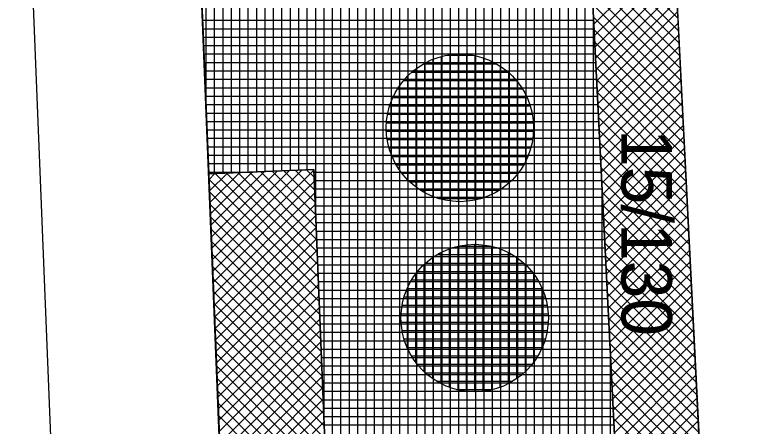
# Model space of a CAD drawing. Extents: x -565346 to -564154, y -1097386 to -1095620.
# Drawn here: x -564346.67 to -564328.86, y -1095728.36 to -1095718.59 of the extents above; entities that cross this region are included whole.
import ezdxf

# ---------------------------------------------------------------- set-up
doc = ezdxf.new("R2010")
doc.units = 0
for name, color, linetype in [('Vrstva 1', 7, 'Continuous'), ('Vrstva 13', 7, 'Continuous'), ('Vrstva 40', 7, 'Continuous'), ('Vrstva 41', 7, 'Continuous'), ('Vrstva 42', 7, 'Continuous'), ('Vrstva 43', 7, 'Continuous'), ('Vrstva 44', 7, 'Continuous')]:
    doc.layers.add(name, color=color, linetype=linetype)

msp = doc.modelspace()

# ---------------------------------------------------------------- linework, layer by layer
at = {"layer": 'Vrstva 1'}
for p, q in [((-564338.22, -1095817.34), (-564343.82, -1095679.33)), ((-564346.67, -1095707.8), (-564343.14, -1095794.87))]:
    msp.add_line(p, q, dxfattribs=at)
at = {"layer": 'Vrstva 13'}
msp.add_line((-564332.8, -1095681.44), (-564330.25, -1095732.13), dxfattribs=at)
at = {"layer": 'Vrstva 41'}
for points in [[(-564331.946, -1095698.419), (-564333.943, -1095698.519), (-564332.25, -1095732.172), (-564331.552, -1095765.483), (-564329.554, -1095765.383), (-564330.25, -1095732.13)], [(-564339.576, -1095722.251), (-564342.067, -1095722.352), (-564338.22, -1095817.34), (-564334.985, -1095897.209), (-564332.487, -1095897.108), (-564335.722, -1095817.239)]]:
    msp.add_lwpolyline(points, close=True, dxfattribs=at)
at = {"layer": 'Vrstva 42'}
for p, q in [((-564333.036, -1095716.552), (-564330.928, -1095718.661)), ((-564333.021, -1095716.85), (-564330.913, -1095718.959)), ((-564331.016, -1095716.897), (-564332.923, -1095718.803)), ((-564333.006, -1095717.148), (-564330.898, -1095719.256)), ((-564331.003, -1095717.167), (-564332.909, -1095719.073)), ((-564332.991, -1095717.446), (-564330.883, -1095719.554)), ((-564330.989, -1095717.436), (-564332.895, -1095719.342)), ((-564332.976, -1095717.744), (-564330.868, -1095719.852)), ((-564330.976, -1095717.705), (-564332.882, -1095719.611)), ((-564330.962, -1095717.974), (-564332.868, -1095719.881)), ((-564332.961, -1095718.042), (-564330.853, -1095720.15)), ((-564332.946, -1095718.339), (-564330.838, -1095720.448)), ((-564330.949, -1095718.244), (-564332.855, -1095720.15)), ((-564330.935, -1095718.513), (-564332.841, -1095720.419)), ((-564332.931, -1095718.637), (-564330.823, -1095720.745)), ((-564330.921, -1095718.782), (-564332.828, -1095720.689)), ((-564332.916, -1095718.935), (-564330.808, -1095721.043)), ((-564330.908, -1095719.052), (-564332.814, -1095720.958)), ((-564332.901, -1095719.233), (-564330.793, -1095721.341)), ((-564330.894, -1095719.321), (-564332.801, -1095721.227)), ((-564332.886, -1095719.531), (-564330.778, -1095721.639)), ((-564330.881, -1095719.59), (-564332.787, -1095721.496)), ((-564332.871, -1095719.829), (-564330.763, -1095721.937)), ((-564330.867, -1095719.859), (-564332.774, -1095721.766)), ((-564332.856, -1095720.126), (-564330.748, -1095722.235)), ((-564330.854, -1095720.129), (-564332.76, -1095722.035)), ((-564332.841, -1095720.424), (-564330.733, -1095722.532)), ((-564330.84, -1095720.398), (-564332.746, -1095722.304)), ((-564330.827, -1095720.667), (-564332.733, -1095722.574)), ((-564332.826, -1095720.722), (-564330.718, -1095722.83)), ((-564332.811, -1095721.02), (-564330.703, -1095723.128)), ((-564330.813, -1095720.937), (-564332.719, -1095722.843)), ((-564330.8, -1095721.206), (-564332.706, -1095723.112)), ((-564332.796, -1095721.318), (-564330.688, -1095723.426)), ((-564330.786, -1095721.475), (-564332.692, -1095723.382)), ((-564332.781, -1095721.616), (-564330.673, -1095723.724)), ((-564330.772, -1095721.745), (-564332.679, -1095723.651)), ((-564332.766, -1095721.913), (-564330.658, -1095724.022)), ((-564330.759, -1095722.014), (-564332.665, -1095723.92)), ((-564341.037, -1095722.31), (-564342.029, -1095723.302)), ((-564340.742, -1095722.298), (-564342.018, -1095723.574)), ((-564340.447, -1095722.286), (-564342.007, -1095723.846)), ((-564340.152, -1095722.274), (-564341.996, -1095724.118)), ((-564339.858, -1095722.262), (-564341.985, -1095724.39)), ((-564339.576, -1095722.263), (-564341.974, -1095724.662)), ((-564341.105, -1095722.313), (-564339.509, -1095723.909)), ((-564340.833, -1095722.302), (-564339.521, -1095723.615)), ((-564340.561, -1095722.291), (-564339.533, -1095723.32)), ((-564340.29, -1095722.28), (-564339.545, -1095723.025)), ((-564340.018, -1095722.269), (-564339.557, -1095722.73)), ((-564339.746, -1095722.258), (-564339.569, -1095722.435)), ((-564332.751, -1095722.211), (-564330.643, -1095724.319)), ((-564330.745, -1095722.283), (-564332.652, -1095724.189)), ((-564341.921, -1095722.346), (-564342.062, -1095722.487)), ((-564342.062, -1095722.488), (-564339.461, -1095725.089)), ((-564341.627, -1095722.334), (-564342.051, -1095722.759)), ((-564341.332, -1095722.322), (-564342.04, -1095723.031)), ((-564341.92, -1095722.346), (-564339.473, -1095724.794)), ((-564341.649, -1095722.335), (-564339.485, -1095724.499)), ((-564341.377, -1095722.324), (-564339.497, -1095724.204)), ((-564339.564, -1095722.535), (-564341.963, -1095724.933)), ((-564332.736, -1095722.509), (-564330.628, -1095724.617)), ((-564330.732, -1095722.552), (-564332.638, -1095724.459)), ((-564342.05, -1095722.782), (-564339.449, -1095725.383)), ((-564339.553, -1095722.807), (-564341.952, -1095725.205)), ((-564332.721, -1095722.807), (-564330.613, -1095724.915)), ((-564330.718, -1095722.822), (-564332.624, -1095724.728)), ((-564342.038, -1095723.077), (-564339.437, -1095725.678)), ((-564339.542, -1095723.079), (-564341.941, -1095725.477)), ((-564332.706, -1095723.105), (-564330.598, -1095725.213)), ((-564330.705, -1095723.091), (-564332.611, -1095724.997)), ((-564342.026, -1095723.372), (-564339.425, -1095725.973)), ((-564339.531, -1095723.35), (-564341.93, -1095725.749)), ((-564330.691, -1095723.36), (-564332.597, -1095725.267)), ((-564332.691, -1095723.402), (-564330.583, -1095725.511)), ((-564342.014, -1095723.667), (-564339.413, -1095726.268)), ((-564339.52, -1095723.622), (-564341.919, -1095726.021)), ((-564332.676, -1095723.7), (-564330.568, -1095725.808)), ((-564330.678, -1095723.63), (-564332.584, -1095725.536)), ((-564339.509, -1095723.894), (-564341.908, -1095726.293)), ((-564330.664, -1095723.899), (-564332.57, -1095725.805)), ((-564342.002, -1095723.961), (-564339.401, -1095726.563)), ((-564332.661, -1095723.998), (-564330.553, -1095726.106)), ((-564341.99, -1095724.256), (-564339.389, -1095726.857)), ((-564339.498, -1095724.166), (-564341.897, -1095726.564)), ((-564330.651, -1095724.168), (-564332.557, -1095726.074)), ((-564339.487, -1095724.438), (-564341.886, -1095726.836)), ((-564332.646, -1095724.296), (-564330.538, -1095726.404)), ((-564330.637, -1095724.438), (-564332.543, -1095726.344)), ((-564341.978, -1095724.551), (-564339.377, -1095727.152)), ((-564332.631, -1095724.594), (-564330.523, -1095726.702)), ((-564339.476, -1095724.71), (-564341.875, -1095727.108)), ((-564330.623, -1095724.707), (-564332.53, -1095726.613)), ((-564341.966, -1095724.846), (-564339.365, -1095727.447)), ((-564339.465, -1095724.981), (-564341.864, -1095727.38)), ((-564332.616, -1095724.892), (-564330.508, -1095727)), ((-564330.61, -1095724.976), (-564332.516, -1095726.882)), ((-564341.954, -1095725.141), (-564339.353, -1095727.742)), ((-564339.454, -1095725.253), (-564341.853, -1095727.652)), ((-564332.601, -1095725.189), (-564330.493, -1095727.298)), ((-564330.596, -1095725.245), (-564332.503, -1095727.152)), ((-564341.943, -1095725.435), (-564339.341, -1095728.037)), ((-564332.586, -1095725.487), (-564330.478, -1095727.595)), ((-564330.583, -1095725.515), (-564332.489, -1095727.421)), ((-564339.443, -1095725.525), (-564341.842, -1095727.924)), ((-564341.931, -1095725.73), (-564339.329, -1095728.331)), ((-564339.432, -1095725.797), (-564341.831, -1095728.195)), ((-564332.571, -1095725.785), (-564330.463, -1095727.893)), ((-564330.569, -1095725.784), (-564332.475, -1095727.69)), ((-564341.919, -1095726.025), (-564339.317, -1095728.626)), ((-564330.556, -1095726.053), (-564332.462, -1095727.96)), ((-564339.421, -1095726.069), (-564341.82, -1095728.467)), ((-564332.556, -1095726.083), (-564330.448, -1095728.191)), ((-564341.907, -1095726.32), (-564339.305, -1095728.921)), ((-564339.41, -1095726.34), (-564341.809, -1095728.739)), ((-564332.541, -1095726.381), (-564330.433, -1095728.489)), ((-564330.542, -1095726.323), (-564332.448, -1095728.229)), ((-564341.895, -1095726.615), (-564339.293, -1095729.216)), ((-564339.399, -1095726.612), (-564341.798, -1095729.011)), ((-564332.526, -1095726.679), (-564330.418, -1095728.787)), ((-564330.529, -1095726.592), (-564332.435, -1095728.498)), ((-564341.883, -1095726.909), (-564339.281, -1095729.511)), ((-564339.388, -1095726.884), (-564341.787, -1095729.283)), ((-564330.515, -1095726.861), (-564332.421, -1095728.767)), ((-564332.511, -1095726.976), (-564330.403, -1095729.085)), ((-564341.871, -1095727.204), (-564339.269, -1095729.806)), ((-564339.377, -1095727.156), (-564341.776, -1095729.555)), ((-564332.496, -1095727.274), (-564330.388, -1095729.382)), ((-564330.502, -1095727.13), (-564332.408, -1095729.037)), ((-564339.366, -1095727.428), (-564341.765, -1095729.826)), ((-564330.488, -1095727.4), (-564332.394, -1095729.306)), ((-564341.859, -1095727.499), (-564339.258, -1095730.1)), ((-564332.481, -1095727.572), (-564330.373, -1095729.68)), ((-564341.847, -1095727.794), (-564339.246, -1095730.395)), ((-564339.355, -1095727.699), (-564341.754, -1095730.098)), ((-564330.474, -1095727.669), (-564332.381, -1095729.575)), ((-564339.344, -1095727.971), (-564341.743, -1095730.37)), ((-564332.466, -1095727.87), (-564330.358, -1095729.978)), ((-564330.461, -1095727.938), (-564332.367, -1095729.845)), ((-564341.835, -1095728.088), (-564339.234, -1095730.69)), ((-564332.451, -1095728.168), (-564330.343, -1095730.276)), ((-564339.333, -1095728.243), (-564341.732, -1095730.642)), ((-564330.447, -1095728.208), (-564332.354, -1095730.114))]:
    msp.add_line(p, q, dxfattribs=at)
at = {"layer": 'Vrstva 43'}
for p, q in [((-564334.33, -1095851.649), (-564334.33, -1095676.348)), ((-564334.13, -1095856.582), (-564334.13, -1095676.285)), ((-564334.93, -1095836.849), (-564334.93, -1095676.537)), ((-564334.73, -1095841.782), (-564334.73, -1095676.474)), ((-564334.53, -1095846.715), (-564334.53, -1095676.411)), ((-564335.33, -1095826.983), (-564335.33, -1095676.662)), ((-564335.13, -1095831.916), (-564335.13, -1095676.599)), ((-564335.93, -1095812.183), (-564335.93, -1095676.851)), ((-564335.73, -1095817.116), (-564335.73, -1095676.788)), ((-564335.53, -1095822.049), (-564335.53, -1095676.725)), ((-564336.53, -1095797.383), (-564336.53, -1095677.039)), ((-564336.33, -1095802.317), (-564336.33, -1095676.977)), ((-564336.13, -1095807.25), (-564336.13, -1095676.914)), ((-564337.13, -1095782.584), (-564337.13, -1095677.228)), ((-564336.93, -1095787.517), (-564336.93, -1095677.165)), ((-564336.73, -1095792.45), (-564336.73, -1095677.102)), ((-564337.73, -1095767.784), (-564337.73, -1095677.416)), ((-564337.53, -1095772.718), (-564337.53, -1095677.354)), ((-564337.33, -1095777.651), (-564337.33, -1095677.291)), ((-564338.33, -1095752.985), (-564338.33, -1095677.605)), ((-564338.13, -1095757.918), (-564338.13, -1095677.542)), ((-564337.93, -1095762.851), (-564337.93, -1095677.479)), ((-564338.73, -1095743.118), (-564338.73, -1095677.731)), ((-564338.53, -1095748.052), (-564338.53, -1095677.668)), ((-564339.33, -1095728.319), (-564339.33, -1095677.919)), ((-564339.13, -1095733.252), (-564339.13, -1095677.856)), ((-564338.93, -1095738.185), (-564338.93, -1095677.794)), ((-564339.93, -1095722.265), (-564339.93, -1095678.108)), ((-564339.73, -1095722.257), (-564339.73, -1095678.045)), ((-564339.53, -1095723.386), (-564339.53, -1095677.982)), ((-564340.53, -1095722.29), (-564340.53, -1095678.296)), ((-564340.33, -1095722.282), (-564340.33, -1095678.233)), ((-564340.13, -1095722.274), (-564340.13, -1095678.171)), ((-564341.13, -1095722.314), (-564341.13, -1095678.485)), ((-564340.93, -1095722.306), (-564340.93, -1095678.422)), ((-564340.73, -1095722.298), (-564340.73, -1095678.359)), ((-564341.73, -1095722.339), (-564341.73, -1095678.673)), ((-564341.53, -1095722.33), (-564341.53, -1095678.61)), ((-564341.33, -1095722.322), (-564341.33, -1095678.548)), ((-564342.13, -1095720.816), (-564342.13, -1095678.799)), ((-564341.93, -1095722.347), (-564341.93, -1095678.736)), ((-564333.93, -1095861.515), (-564333.93, -1095698.777)), ((-564333.73, -1095866.448), (-564333.73, -1095702.753)), ((-564333.53, -1095871.381), (-564333.53, -1095706.728)), ((-564333.33, -1095876.315), (-564333.33, -1095710.704)), ((-564333.13, -1095881.248), (-564333.13, -1095714.68)), ((-564342.216, -1095718.71), (-564332.927, -1095718.71)), ((-564332.93, -1095886.181), (-564332.93, -1095718.655)), ((-564342.208, -1095718.91), (-564332.917, -1095718.91)), ((-564342.199, -1095719.11), (-564332.907, -1095719.11)), ((-564342.191, -1095719.31), (-564332.897, -1095719.31)), ((-564342.183, -1095719.51), (-564332.887, -1095719.51)), ((-564342.175, -1095719.71), (-564332.877, -1095719.71)), ((-564342.167, -1095719.91), (-564332.867, -1095719.91)), ((-564342.159, -1095720.11), (-564332.857, -1095720.11)), ((-564342.151, -1095720.31), (-564332.847, -1095720.31)), ((-564342.142, -1095720.51), (-564332.837, -1095720.51)), ((-564342.134, -1095720.71), (-564332.827, -1095720.71)), ((-564342.126, -1095720.91), (-564332.817, -1095720.91)), ((-564342.118, -1095721.11), (-564332.807, -1095721.11)), ((-564342.11, -1095721.31), (-564332.796, -1095721.31)), ((-564342.102, -1095721.51), (-564332.786, -1095721.51)), ((-564342.094, -1095721.71), (-564332.776, -1095721.71)), ((-564342.085, -1095721.91), (-564332.766, -1095721.91)), ((-564342.077, -1095722.11), (-564332.756, -1095722.11)), ((-564342.069, -1095722.31), (-564341.026, -1095722.31)), ((-564339.574, -1095722.31), (-564332.746, -1095722.31)), ((-564339.565, -1095722.51), (-564332.736, -1095722.51)), ((-564332.73, -1095891.114), (-564332.73, -1095722.631)), ((-564339.557, -1095722.71), (-564332.726, -1095722.71)), ((-564339.549, -1095722.91), (-564332.716, -1095722.91)), ((-564339.541, -1095723.11), (-564332.706, -1095723.11)), ((-564339.533, -1095723.31), (-564332.696, -1095723.31)), ((-564339.525, -1095723.51), (-564332.686, -1095723.51)), ((-564339.517, -1095723.71), (-564332.676, -1095723.71)), ((-564339.509, -1095723.91), (-564332.666, -1095723.91)), ((-564339.501, -1095724.11), (-564332.656, -1095724.11)), ((-564339.493, -1095724.31), (-564332.646, -1095724.31)), ((-564339.484, -1095724.51), (-564332.635, -1095724.51)), ((-564339.476, -1095724.71), (-564332.625, -1095724.71)), ((-564339.468, -1095724.91), (-564332.615, -1095724.91)), ((-564339.46, -1095725.11), (-564332.605, -1095725.11)), ((-564339.452, -1095725.31), (-564332.595, -1095725.31)), ((-564339.444, -1095725.51), (-564332.585, -1095725.51)), ((-564339.436, -1095725.71), (-564332.575, -1095725.71)), ((-564339.428, -1095725.91), (-564332.565, -1095725.91)), ((-564339.42, -1095726.11), (-564332.555, -1095726.11)), ((-564339.411, -1095726.31), (-564332.545, -1095726.31)), ((-564339.403, -1095726.51), (-564332.535, -1095726.51)), ((-564339.395, -1095726.71), (-564332.525, -1095726.71)), ((-564332.53, -1095896.047), (-564332.53, -1095726.606)), ((-564339.387, -1095726.91), (-564332.515, -1095726.91)), ((-564339.379, -1095727.11), (-564332.505, -1095727.11)), ((-564339.371, -1095727.31), (-564332.495, -1095727.31)), ((-564339.363, -1095727.51), (-564332.485, -1095727.51)), ((-564339.355, -1095727.71), (-564332.474, -1095727.71)), ((-564339.347, -1095727.91), (-564332.464, -1095727.91)), ((-564339.338, -1095728.11), (-564332.454, -1095728.11)), ((-564339.33, -1095728.31), (-564332.444, -1095728.31))]:
    msp.add_line(p, q, dxfattribs=at)
msp.add_lwpolyline([(-564328.86, -1095798.5), (-564329.554, -1095765.383), (-564331.552, -1095765.483), (-564332.25, -1095732.172), (-564333.943, -1095698.519), (-564331.946, -1095698.419), (-564332.8, -1095681.44), (-564332.14, -1095675.66), (-564343.82, -1095679.33), (-564342.067, -1095722.352), (-564339.576, -1095722.251), (-564332.487, -1095897.108)], dxfattribs=at)
at = {"layer": 'Vrstva 44'}
for p, q in [((-564336.74, -1095722.894), (-564336.74, -1095719.634)), ((-564336.54, -1095722.958), (-564336.54, -1095719.571)), ((-564336.402, -1095719.54), (-564335.815, -1095719.54)), ((-564336.34, -1095722.997), (-564336.34, -1095719.532)), ((-564336.14, -1095723.013), (-564336.14, -1095719.516)), ((-564335.94, -1095723.005), (-564335.94, -1095719.523)), ((-564335.74, -1095722.974), (-564335.74, -1095719.553)), ((-564335.54, -1095722.919), (-564335.54, -1095719.609)), ((-564336.96, -1095719.74), (-564335.247, -1095719.74)), ((-564336.94, -1095722.8), (-564336.94, -1095719.729)), ((-564335.34, -1095722.838), (-564335.34, -1095719.692)), ((-564335.14, -1095722.722), (-564335.14, -1095719.804)), ((-564337.246, -1095719.94), (-564334.962, -1095719.94)), ((-564337.14, -1095722.672), (-564337.14, -1095719.855)), ((-564334.94, -1095722.57), (-564334.94, -1095719.96)), ((-564337.443, -1095720.14), (-564334.763, -1095720.14)), ((-564337.34, -1095722.501), (-564337.34, -1095720.028)), ((-564334.74, -1095722.357), (-564334.74, -1095720.17)), ((-564337.589, -1095720.34), (-564334.62, -1095720.34)), ((-564337.54, -1095722.264), (-564337.54, -1095720.266)), ((-564334.54, -1095722.047), (-564334.54, -1095720.484)), ((-564337.74, -1095721.881), (-564337.74, -1095720.646)), ((-564337.697, -1095720.54), (-564334.512, -1095720.54)), ((-564337.772, -1095720.74), (-564334.435, -1095720.74)), ((-564337.822, -1095720.94), (-564334.386, -1095720.94)), ((-564337.849, -1095721.14), (-564334.361, -1095721.14)), ((-564337.852, -1095721.34), (-564334.357, -1095721.34)), ((-564337.831, -1095721.54), (-564334.377, -1095721.54)), ((-564337.786, -1095721.74), (-564334.421, -1095721.74)), ((-564337.717, -1095721.94), (-564334.492, -1095721.94)), ((-564337.619, -1095722.14), (-564334.591, -1095722.14)), ((-564337.482, -1095722.34), (-564334.726, -1095722.34)), ((-564337.301, -1095722.54), (-564334.908, -1095722.54)), ((-564337.043, -1095722.74), (-564335.166, -1095722.74)), ((-564336.607, -1095722.94), (-564335.607, -1095722.94)), ((-564336.15, -1095727.478), (-564336.15, -1095724.071)), ((-564336.144, -1095724.07), (-564335.362, -1095724.07)), ((-564335.95, -1095727.512), (-564335.95, -1095724.037)), ((-564335.75, -1095727.522), (-564335.75, -1095724.025)), ((-564335.55, -1095727.51), (-564335.55, -1095724.037)), ((-564335.35, -1095727.475), (-564335.35, -1095724.073)), ((-564336.646, -1095724.27), (-564334.863, -1095724.27)), ((-564336.55, -1095727.332), (-564336.55, -1095724.216)), ((-564336.35, -1095727.417), (-564336.35, -1095724.13)), ((-564335.15, -1095727.416), (-564335.15, -1095724.134)), ((-564334.95, -1095727.326), (-564334.95, -1095724.221)), ((-564336.75, -1095727.211), (-564336.75, -1095724.337)), ((-564334.75, -1095727.205), (-564334.75, -1095724.343)), ((-564336.95, -1095727.05), (-564336.95, -1095724.496)), ((-564336.919, -1095724.47), (-564334.59, -1095724.47)), ((-564334.55, -1095727.042), (-564334.55, -1095724.506)), ((-564337.15, -1095726.827), (-564337.15, -1095724.72)), ((-564337.109, -1095724.67), (-564334.398, -1095724.67)), ((-564334.35, -1095726.818), (-564334.35, -1095724.733)), ((-564337.252, -1095724.87), (-564334.258, -1095724.87)), ((-564337.355, -1095725.07), (-564334.152, -1095725.07)), ((-564337.35, -1095726.492), (-564337.35, -1095725.058)), ((-564334.15, -1095726.468), (-564334.15, -1095725.075)), ((-564337.428, -1095725.27), (-564334.08, -1095725.27)), ((-564337.476, -1095725.47), (-564334.033, -1095725.47)), ((-564337.501, -1095725.67), (-564334.009, -1095725.67)), ((-564337.501, -1095725.87), (-564334.008, -1095725.87)), ((-564337.477, -1095726.07), (-564334.03, -1095726.07)), ((-564337.43, -1095726.27), (-564334.078, -1095726.27)), ((-564337.359, -1095726.47), (-564334.151, -1095726.47)), ((-564337.256, -1095726.67), (-564334.252, -1095726.67)), ((-564337.116, -1095726.87), (-564334.392, -1095726.87)), ((-564336.928, -1095727.07), (-564334.578, -1095727.07)), ((-564336.659, -1095727.27), (-564334.846, -1095727.27)), ((-564336.182, -1095727.47), (-564335.326, -1095727.47))]:
    msp.add_line(p, q, dxfattribs=at)
for centre in [(-564336.104, -1095721.264), (-564335.754, -1095725.774)]:
    msp.add_circle(centre, 1.75, dxfattribs=at)

# ---------------------------------------------------------------- texts
at = {"layer": 'Vrstva 40'}
msp.add_text('15/130', height=1.2, rotation=270, dxfattribs=at).set_placement((-564332.27, -1095721.29))

doc.saveas('drawing.dxf')
